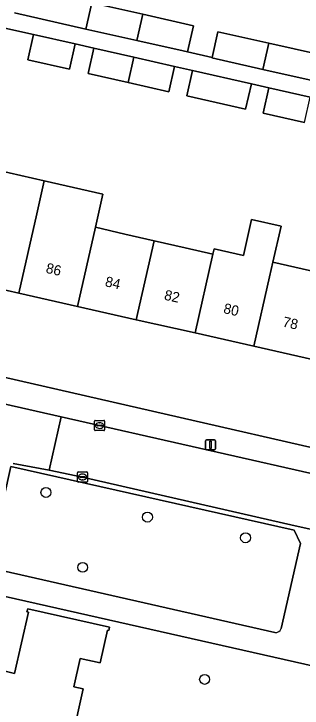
# Model space of a CAD drawing. Extents: x 163683 to 164494, y 382709 to 383872.
# Drawn here: x 163950.2 to 163978.5, y 383579.1 to 383647.2 of the extents above; entities that cross this region are included whole.
import ezdxf

# ---------------------------------------------------------------- set-up
doc = ezdxf.new("R2010")
doc.units = 0
for name, color, linetype in [('IMGEO_Boom', 7, 'Continuous'), ('IMGEO_Erf', 7, 'Continuous'), ('IMGEO_Groenvoorziening', 7, 'Continuous'), ('IMGEO_Kolk', 7, 'Continuous'), ('IMGEO_Lichtmast', 7, 'Continuous'), ('IMGEO_Pand', 7, 'Continuous'), ('IMGEO_Pand_nummerreeks', 7, 'Continuous'), ('IMGEO_Rijbaan_lokaal_open', 7, 'Continuous'), ('IMGEO_Voetpad_open', 7, 'Continuous')]:
    doc.layers.add(name, color=color, linetype=linetype)

msp = doc.modelspace()

# ---------------------------------------------------------------- linework, layer by layer
at = {"layer": 'IMGEO_Boom'}
for centre in [(163953.304, 383600.279), (163963.276, 383597.861), (163972.918, 383595.832), (163956.911, 383592.932), (163968.896, 383581.937)]:
    msp.add_circle(centre, 0.489, dxfattribs=at)
at = {"layer": 'IMGEO_Erf'}
for points in [[(163950.207, 383647.332), (163957.229, 383645.751), (163957.81, 383648.331), (163962.827, 383647.201), (163967.806, 383646.079), (163967.225, 383643.5), (163969.632, 383642.958), (163970.202, 383645.491), (163975.219, 383644.36), (163980.198, 383643.239), (163979.617, 383640.66), (163981.697, 383640.192), (163982.262, 383642.701), (163987.26, 383641.575), (163992.258, 383640.449), (163991.677, 383637.87), (163994.402, 383637.272), (164000.64, 383664.418)], [(163978.701, 383636.571), (163974.642, 383637.493), (163975.204, 383639.973), (163973.491, 383640.363), (163972.929, 383637.882), (163967.156, 383639.193), (163967.718, 383641.674), (163965.932, 383642.08), (163965.37, 383639.599), (163961.38, 383640.505), (163957.457, 383641.396), (163958.019, 383643.877), (163956.171, 383644.297), (163955.609, 383641.816), (163951.523, 383642.745), (163952.086, 383645.225), (163948.653, 383645.98)], [(163947.357, 383632.172), (163953.131, 383630.865), (163958.903, 383629.558), (163958.166, 383626.299), (163961.051, 383625.621), (163963.936, 383624.968), (163966.983, 383624.278), (163969.709, 383623.661), (163969.826, 383624.178), (163972.713, 383623.524), (163973.516, 383627.072), (163976.403, 383626.418), (163975.6, 383622.87), (163981.374, 383621.563)], [(164006.36, 383577.041), (163999.224, 383578.756), (163983.815, 383582.296), (163947.234, 383590.533)], [(163949.039, 383582.794), (163950.22, 383582.528), (163951.575, 383588.528), (163951.439, 383588.559), (163951.51, 383588.872), (163959.558, 383587.056), (163959.488, 383586.744), (163959.352, 383586.775), (163958.626, 383583.556), (163956.676, 383583.997), (163956.048, 383581.213), (163956.977, 383581.003), (163955.876, 383576.126), (163955.8, 383575.789), (163957.501, 383575.405), (163957.749, 383576.503), (163963.74, 383575.15), (163962.974, 383571.76), (163955.283, 383573.497), (163953.589, 383565.995), (163956.139, 383565.422), (163955.478, 383562.495), (163952.503, 383563.166), (163947.625, 383564.266)]]:
    msp.add_lwpolyline(points, dxfattribs=at)
msp.add_lwpolyline([(163973.732, 383614.619), (163967.958, 383615.926), (163962.185, 383617.233), (163956.411, 383618.541), (163950.637, 383619.848), (163944.863, 383621.155), (163939.089, 383622.463), (163933.13, 383623.812), (163931.349, 383615.571), (163937.413, 383614.26), (163983.538, 383603.751), (163985.467, 383611.962), (163979.506, 383613.312)], close=True, dxfattribs=at)
at = {"layer": 'IMGEO_Groenvoorziening'}
msp.add_lwpolyline([(163976.407, 383586.926), (163978.329, 383595.261), (163977.699, 383596.579), (163949.853, 383602.819), (163947.611, 383592.922), (163975.801, 383586.549)], dxfattribs=at)
msp.add_arc((163975.897, 383587.07), 0.529, 259.50926, 344.26324, dxfattribs=at)
at = {"layer": 'IMGEO_Kolk'}
for p, q in [((163958.071, 383606.42), (163958.071, 383607.272)), ((163958.146, 383607.346), (163958.998, 383607.346)), ((163958.33, 383606.84), (163958.33, 383606.852)), ((163958.768, 383606.803), (163958.37, 383606.803)), ((163958.373, 383606.889), (163958.771, 383606.889)), ((163958.559, 383607.126), (163958.584, 383607.126)), ((163958.814, 383606.852), (163958.814, 383606.84)), ((163959.072, 383607.272), (163959.072, 383606.42)), ((163958.998, 383606.346), (163958.146, 383606.346)), ((163958.582, 383606.566), (163958.557, 383606.566)), ((163956.392, 383601.364), (163956.392, 383602.216)), ((163956.467, 383602.29), (163957.319, 383602.29)), ((163956.88, 383602.07), (163956.905, 383602.07)), ((163957.393, 383602.216), (163957.393, 383601.364)), ((163957.319, 383601.29), (163956.467, 383601.29)), ((163956.651, 383601.784), (163956.651, 383601.796)), ((163957.089, 383601.747), (163956.691, 383601.747)), ((163956.694, 383601.833), (163957.092, 383601.833)), ((163956.903, 383601.51), (163956.878, 383601.51)), ((163957.135, 383601.796), (163957.135, 383601.784))]:
    msp.add_line(p, q, dxfattribs=at)
for points in [[(163958.071, 383606.42), (163958.071, 383607.272)], [(163958.146, 383607.346), (163958.998, 383607.346)], [(163959.072, 383607.272), (163959.072, 383606.42)], [(163958.998, 383606.346), (163958.146, 383606.346)], [(163956.392, 383601.364), (163956.392, 383602.216)], [(163956.467, 383602.29), (163957.319, 383602.29)], [(163957.393, 383602.216), (163957.393, 383601.364)], [(163957.319, 383601.29), (163956.467, 383601.29)]]:
    msp.add_lwpolyline(points, dxfattribs=at)
for centre, radius, start, end in [((163958.148, 383607.27), 0.0765, 91.55205, 178.44795), ((163958.148, 383607.27), 0.0765, 91.55205, 178.44795), ((163958.37, 383606.849), 0.0403, 85.87752, 175.75265), ((163958.367, 383606.839), 0.0366, 178.93798, 274.71019), ((163958.771, 383606.846), 0.043, 264.86636, 352.45326), ((163958.775, 383606.851), 0.0386, 1.73085, 96.63898), ((163958.996, 383607.27), 0.0765, 1.55205, 88.44795), ((163958.996, 383607.27), 0.0765, 1.55205, 88.44795), ((163958.148, 383606.422), 0.0765, 181.55205, 268.44795), ((163958.148, 383606.422), 0.0765, 181.55205, 268.44795), ((163958.996, 383606.422), 0.0765, 271.55205, 358.44795), ((163958.996, 383606.422), 0.0765, 271.55205, 358.44795), ((163956.469, 383602.214), 0.0765, 91.55205, 178.44795), ((163956.469, 383602.214), 0.0765, 91.55205, 178.44795), ((163957.317, 383602.214), 0.0765, 1.55205, 88.44795), ((163957.317, 383602.214), 0.0765, 1.55205, 88.44795), ((163956.469, 383601.366), 0.0765, 181.55205, 268.44795), ((163956.469, 383601.366), 0.0765, 181.55205, 268.44795), ((163956.691, 383601.793), 0.0403, 85.87752, 175.75265), ((163956.688, 383601.783), 0.0366, 178.93798, 274.71019), ((163957.092, 383601.79), 0.043, 264.86636, 352.45326), ((163957.096, 383601.795), 0.0386, 1.73085, 96.63898), ((163957.317, 383601.366), 0.0765, 271.55205, 358.44795), ((163957.317, 383601.366), 0.0765, 271.55205, 358.44795)]:
    msp.add_arc(centre, radius, start, end, dxfattribs=at)
for centre, major_axis, ratio, start_param, end_param in [((163958.558, 383606.846), (-0.387, 0.002), 0.722429, 4.712389, 7.853982), ((163958.583, 383606.846), (-0.39, 0.002), 0.717154, 1.570796, 4.712389), ((163956.879, 383601.79), (-0.387, 0.002), 0.722429, 4.712389, 7.853982), ((163956.904, 383601.79), (-0.39, 0.002), 0.717154, 1.570796, 4.712389)]:
    msp.add_ellipse(centre, major_axis=major_axis, ratio=ratio, start_param=start_param, end_param=end_param, dxfattribs=at)
at = {"layer": 'IMGEO_Lichtmast'}
for p, q in [((163969.076, 383605.452), (163969.866, 383605.452)), ((163969.866, 383605.452), (163969.076, 383605.452)), ((163968.976, 383604.552), (163968.976, 383605.352)), ((163968.976, 383605.352), (163968.976, 383604.552)), ((163969.966, 383605.352), (163969.966, 383604.552)), ((163969.966, 383604.552), (163969.966, 383605.352)), ((163969.866, 383604.452), (163969.076, 383604.452)), ((163969.076, 383604.452), (163969.866, 383604.452))]:
    msp.add_line(p, q, dxfattribs=at)
msp.add_lwpolyline([(163969.396, 383605.327), (163969.546, 383605.327), (163969.546, 383604.577), (163969.396, 383604.577), (163969.396, 383605.327)], dxfattribs=at)
for centre, start, end in [((163969.076, 383605.352), 90, 180), ((163969.076, 383605.352), 90, 180), ((163969.866, 383605.352), 0, 90), ((163969.866, 383605.352), 360, 90), ((163969.076, 383604.552), 180, 270), ((163969.076, 383604.552), 180, 270), ((163969.866, 383604.552), 270, 0), ((163969.866, 383604.552), 270, 0)]:
    msp.add_arc(centre, 0.1, start, end, dxfattribs=at)
at = {"layer": 'IMGEO_Pand'}
for points in [[(163962.827, 383647.201), (163957.81, 383648.331), (163957.229, 383645.751), (163962.236, 383644.623)], [(163962.827, 383647.201), (163962.236, 383644.623), (163966.779, 383643.6), (163967.225, 383643.5), (163967.806, 383646.079)], [(163956.171, 383644.297), (163952.086, 383645.225), (163951.523, 383642.745), (163955.609, 383641.816)], [(163975.219, 383644.36), (163970.202, 383645.491), (163969.632, 383642.958), (163969.621, 383642.911), (163974.628, 383641.783)], [(163974.628, 383641.783), (163979.171, 383640.76), (163979.617, 383640.66), (163980.198, 383643.239), (163975.219, 383644.36)], [(163961.941, 383642.986), (163958.019, 383643.877), (163957.457, 383641.396), (163961.38, 383640.505)], [(163965.932, 383642.08), (163961.941, 383642.986), (163961.38, 383640.505), (163965.37, 383639.599)], [(163972.929, 383637.882), (163973.491, 383640.363), (163967.718, 383641.674), (163967.156, 383639.193)], [(163979.263, 383639.051), (163975.204, 383639.973), (163974.642, 383637.493), (163978.701, 383636.571)], [(163952.393, 383627.606), (163953.131, 383630.865), (163947.357, 383632.172), (163946.619, 383628.913), (163944.863, 383621.155), (163950.637, 383619.848)], [(163958.166, 383626.299), (163958.903, 383629.558), (163953.131, 383630.865), (163952.393, 383627.606), (163950.637, 383619.848), (163956.411, 383618.541)], [(163975.6, 383622.87), (163976.403, 383626.418), (163973.516, 383627.072), (163972.713, 383623.524), (163969.826, 383624.178), (163969.709, 383623.661), (163967.958, 383615.926), (163973.732, 383614.619), (163975.275, 383621.436)], [(163963.936, 383624.968), (163961.051, 383625.621), (163958.166, 383626.299), (163956.411, 383618.541), (163962.185, 383617.233)], [(163969.709, 383623.661), (163966.983, 383624.278), (163963.936, 383624.968), (163962.185, 383617.233), (163967.958, 383615.926)], [(163981.374, 383621.563), (163975.6, 383622.87), (163975.275, 383621.436), (163973.732, 383614.619), (163979.506, 383613.312)], [(163956.048, 383581.213), (163956.676, 383583.997), (163958.626, 383583.556), (163959.352, 383586.775), (163959.488, 383586.744), (163959.558, 383587.056), (163951.51, 383588.872), (163951.439, 383588.559), (163951.575, 383588.528), (163950.22, 383582.528), (163949.039, 383582.794), (163947.345, 383575.29), (163955.283, 383573.497), (163962.974, 383571.76), (163963.74, 383575.15), (163957.749, 383576.503), (163957.501, 383575.405), (163955.8, 383575.789), (163955.876, 383576.126), (163956.977, 383581.003)]]:
    msp.add_lwpolyline(points, close=True, dxfattribs=at)
at = {"layer": 'IMGEO_Rijbaan_lokaal_open'}
for points in [[(163954.793, 383607.698), (163936.417, 383611.838)], [(163953.629, 383602.473), (163954.793, 383607.698)], [(163950.073, 383603.107), (163953.629, 383602.473)]]:
    msp.add_lwpolyline(points, dxfattribs=at)
msp.add_lwpolyline([(163954.793, 383607.698), (163953.629, 383602.473), (163956.893, 383601.79), (163977.793, 383597.018), (163980.892, 383596.32), (163982.309, 383596.073), (164006.058, 383590.612), (164007.208, 383595.816), (163995.567, 383598.474)], close=True, dxfattribs=at)
at = {"layer": 'IMGEO_Voetpad_open'}
for points in [[(164000.64, 383664.418), (163994.402, 383637.272), (163991.677, 383637.87), (163991.231, 383637.97), (163986.678, 383638.995), (163981.681, 383640.121), (163981.697, 383640.192), (163979.617, 383640.66), (163979.171, 383640.76), (163974.628, 383641.783), (163969.621, 383642.911), (163969.632, 383642.958), (163967.225, 383643.5), (163966.779, 383643.6), (163962.236, 383644.623), (163957.229, 383645.751), (163950.207, 383647.332)], [(163948.653, 383645.98), (163952.086, 383645.225), (163956.171, 383644.297), (163958.019, 383643.877), (163961.941, 383642.986), (163965.932, 383642.08), (163967.718, 383641.674), (163973.491, 383640.363), (163975.204, 383639.973), (163979.263, 383639.051)], [(164092.03, 383579.165), (164089.3, 383579.655), (164042.702, 383590.272), (164039.207, 383591.068), (163987.059, 383602.949), (163983.538, 383603.751), (163937.413, 383614.26)], [(163936.417, 383611.838), (163954.793, 383607.698), (163995.567, 383598.474), (164007.208, 383595.816), (164023.436, 383592.112), (164077.37, 383579.801), (164079.252, 383579.014), (164080.667, 383577.751), (164081.707, 383576.503), (164087.406, 383569.659)], [(163947.611, 383592.922), (163949.853, 383602.819), (163977.699, 383596.579), (163978.329, 383595.261), (163976.407, 383586.926)], [(164008.472, 383590.057), (164006.058, 383590.612), (163982.309, 383596.073), (163980.892, 383596.32), (163977.793, 383597.018), (163956.893, 383601.79), (163953.629, 383602.473), (163950.073, 383603.107)], [(163975.801, 383586.549), (163947.611, 383592.922)], [(163947.234, 383590.533), (163983.815, 383582.296), (163999.224, 383578.756), (164006.36, 383577.041), (164009.22, 383576.32)]]:
    msp.add_lwpolyline(points, dxfattribs=at)
msp.add_arc((163975.897, 383587.07), 0.529, 259.50926, 344.26324, dxfattribs=at)

# ---------------------------------------------------------------- texts
at = {"layer": 'IMGEO_Pand_nummerreeks'}
for s, p in [('86', (163953.234, 383621.843)), ('84', (163959.049, 383620.526)), ('82', (163964.861, 383619.211)), ('80', (163970.682, 383617.892)), ('78', (163976.498, 383616.575))]:
    msp.add_text(s, height=1, rotation=347.24023, dxfattribs=at).set_placement(p)

doc.saveas('drawing.dxf')
